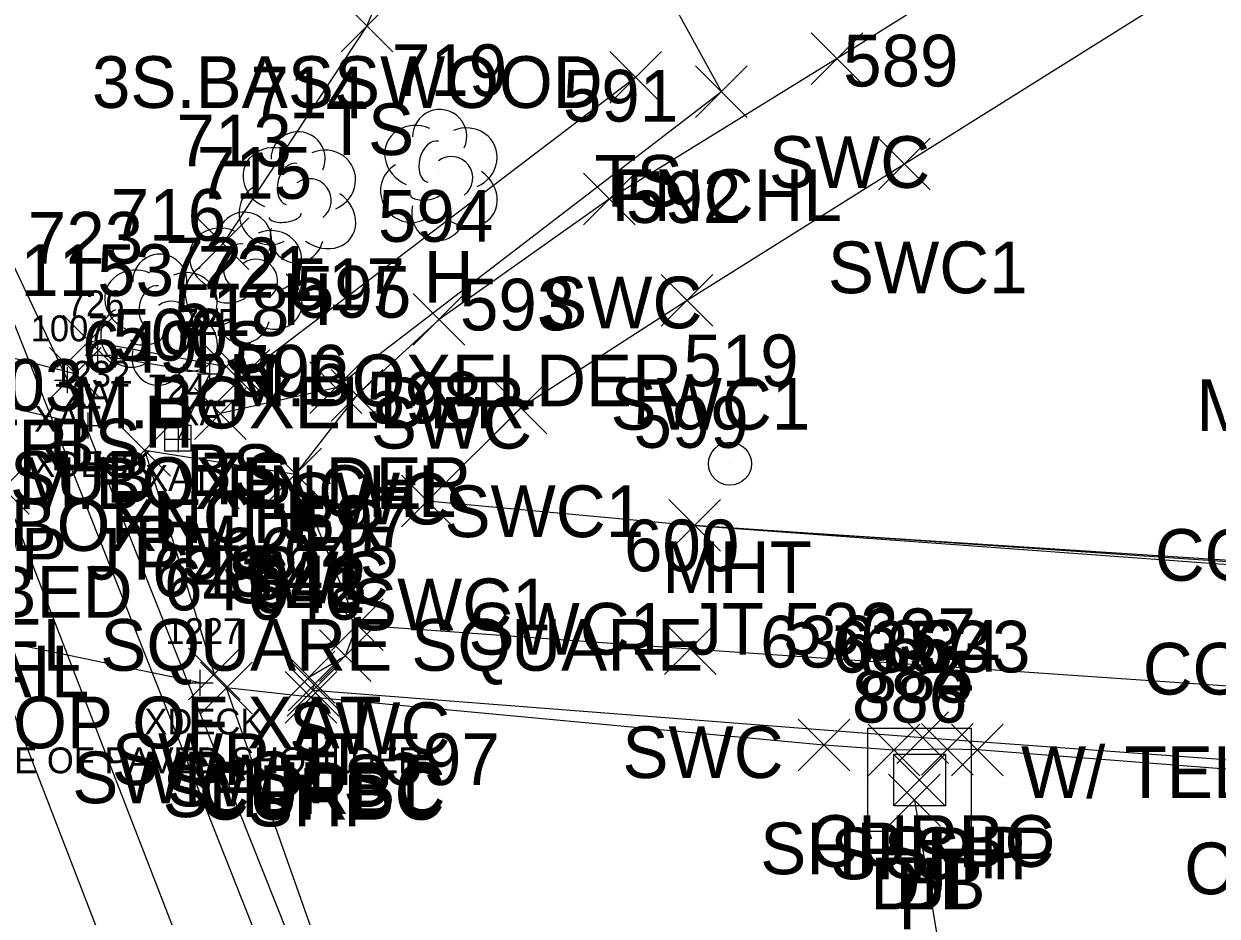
# Model space of a CAD drawing. Extents: x 1462668 to 1465147, y 550359 to 557351.
# Drawn here: x 1464779.74 to 1464825.93, y 552445.21 to 552479.73 of the extents above; entities that cross this region are included whole.
import ezdxf

# ---------------------------------------------------------------- set-up
doc = ezdxf.new("R2010")
doc.units = 0
for name, color, linetype in [('B_A', 7, 'Continuous'), ('B_C', 7, 'Continuous'), ('B_I', 7, 'Continuous'), ('B_TIC', 7, 'Continuous'), ('BELB', 7, 'Continuous'), ('BSUBM', 7, 'Continuous'), ('C_A', 7, 'Continuous'), ('C_C', 7, 'Continuous'), ('C_I', 7, 'Continuous'), ('CPBM', 7, 'Continuous'), ('D_A', 7, 'Continuous'), ('D_I', 7, 'Continuous'), ('D_TIC', 7, 'Continuous'), ('DCP', 7, 'Continuous'), ('DS', 7, 'Continuous'), ('L_A', 7, 'Continuous'), ('L_C', 7, 'Continuous'), ('L_I', 7, 'Continuous'), ('L_TIC', 7, 'Continuous'), ('LELB', 7, 'Continuous'), ('LFNC', 7, 'Continuous'), ('LS', 7, 'Continuous'), ('LTD', 7, 'Continuous'), ('P_A', 7, 'Continuous'), ('P_I', 7, 'Continuous'), ('P_TIC', 7, 'Continuous'), ('PSP', 7, 'Continuous'), ('R_A', 7, 'Continuous'), ('R_I', 7, 'Continuous'), ('R_TIC', 7, 'Continuous'), ('RC', 7, 'Continuous'), ('RR', 7, 'Continuous'), ('RRB', 7, 'Continuous'), ('RSW', 7, 'Continuous'), ('U_A', 7, 'Continuous'), ('U_I', 7, 'Continuous'), ('U_TIC', 7, 'Continuous'), ('UTMH', 7, 'Continuous'), ('UUU', 7, 'Continuous')]:
    doc.layers.add(name, color=color, linetype=linetype)

msp = doc.modelspace()

# ---------------------------------------------------------------- linework, layer by layer
at = {"layer": 'B_TIC'}
for p, q in [((1464782.615, 552466.913), (1464782.691, 552466.913)), ((1464786.951, 552466.191), (1464787.026, 552466.191)), ((1464781.434, 552465.945), (1464781.51, 552465.945)), ((1464782.235, 552464.19), (1464782.311, 552464.19)), ((1464785.733, 552463.656), (1464785.809, 552463.656)), ((1464786.568, 552454.233), (1464786.644, 552454.233))]:
    msp.add_line(p, q, dxfattribs=at)
for points in [[(1464782.612, 552466.413), (1464782.612, 552467.413)], [(1464782.112, 552466.913), (1464783.112, 552466.913)], [(1464786.947, 552465.691), (1464786.947, 552466.691)], [(1464781.431, 552465.445), (1464781.431, 552466.445)], [(1464786.447, 552466.191), (1464787.447, 552466.191)], [(1464780.931, 552465.945), (1464781.931, 552465.945)], [(1464782.232, 552463.69), (1464782.232, 552464.69)], [(1464781.732, 552464.19), (1464782.732, 552464.19)], [(1464785.73, 552463.156), (1464785.73, 552464.156)], [(1464785.23, 552463.656), (1464786.23, 552463.656)], [(1464786.565, 552453.733), (1464786.565, 552454.733)], [(1464786.065, 552454.233), (1464787.065, 552454.233)]]:
    msp.add_lwpolyline(points, dxfattribs=at)
at = {"layer": 'BELB'}
for points in [[(1464752.16, 552471.158), (1464764.287, 552468.355), (1464782.232, 552464.19)], [(1464786.565, 552454.233), (1464767.348, 552458.225), (1464755.839, 552461.304)]]:
    msp.add_lwpolyline(points, dxfattribs=at)
at = {"layer": 'BSUBM'}
for points in [[(1464775.683, 552477.42), (1464775.939, 552477.572), (1464781.431, 552465.945), (1464796.582, 552427.88), (1464810.699, 552387.236)], [(1464775.683, 552477.42), (1464795.526, 552427.291), (1464810.124, 552386.833)], [(1464785.73, 552463.656), (1464786.947, 552466.191), (1464782.612, 552466.913)]]:
    msp.add_lwpolyline(points, dxfattribs=at)
at = {"layer": 'CPBM'}
for p, q in [((1464785.2, 552463.199), (1464785.2, 552464.199)), ((1464785.2, 552464.199), (1464786.2, 552464.199)), ((1464786.2, 552464.199), (1464786.2, 552463.199)), ((1464785.703, 552463.699), (1464785.703, 552463.699)), ((1464785.703, 552463.699), (1464785.703, 552463.699)), ((1464786.2, 552463.199), (1464785.2, 552463.199))]:
    msp.add_line(p, q, dxfattribs=at)
at = {"layer": 'D_TIC'}
for points in [[(1464813.403, 552449.468), (1464815.403, 552451.468)], [(1464815.403, 552449.468), (1464813.403, 552451.468)], [(1464813.212, 552448.693), (1464815.212, 552450.693)], [(1464815.212, 552448.693), (1464813.212, 552450.693)]]:
    msp.add_lwpolyline(points, dxfattribs=at)
at = {"layer": 'DCP'}
msp.add_lwpolyline([(1464814.212, 552449.693), (1464822.036, 552402.651)], dxfattribs=at)
at = {"layer": 'DS'}
for p, q in [((1464812.413, 552452.478), (1464816.413, 552452.478)), ((1464812.413, 552448.478), (1464812.413, 552452.478)), ((1464816.413, 552452.478), (1464816.413, 552448.478)), ((1464813.413, 552449.478), (1464813.413, 552451.478)), ((1464813.413, 552451.478), (1464815.413, 552451.478)), ((1464815.413, 552451.478), (1464815.413, 552449.478)), ((1464814.419, 552450.48), (1464814.419, 552450.48)), ((1464814.419, 552450.48), (1464814.419, 552450.48)), ((1464815.413, 552449.478), (1464813.413, 552449.478)), ((1464816.413, 552448.478), (1464812.413, 552448.478))]:
    msp.add_line(p, q, dxfattribs=at)
at = {"layer": 'L_TIC'}
for points in [[(1464792.021, 552478.649), (1464794.021, 552480.649)], [(1464794.021, 552478.649), (1464792.021, 552480.649)], [(1464802.417, 552476.653), (1464804.417, 552478.653)], [(1464804.417, 552476.653), (1464802.417, 552478.653)], [(1464805.74, 552476.101), (1464807.74, 552478.101)], [(1464807.74, 552476.101), (1464805.74, 552478.101)], [(1464786.448, 552470.22), (1464788.448, 552472.22)], [(1464788.448, 552470.22), (1464786.448, 552472.22)], [(1464781.261, 552466.452), (1464783.261, 552468.452)], [(1464783.261, 552466.452), (1464781.261, 552468.452)], [(1464786.579, 552465.461), (1464788.579, 552467.461)], [(1464788.579, 552465.461), (1464786.579, 552467.461)], [(1464787.267, 552465.132), (1464789.267, 552467.132)], [(1464789.267, 552465.132), (1464787.267, 552467.132)], [(1464790.818, 552464.65), (1464792.818, 552466.65)], [(1464792.818, 552464.65), (1464790.818, 552466.65)], [(1464786.35, 552463.648), (1464788.35, 552465.648)], [(1464788.35, 552463.648), (1464786.35, 552465.648)]]:
    msp.add_lwpolyline(points, dxfattribs=at)
at = {"layer": 'LELB'}
for points in [[(1464783.661, 552511.372), (1464790.754, 552499.118), (1464796.071, 552487.003), (1464793.021, 552479.649), (1464787.448, 552471.22)], [(1464803.417, 552477.653), (1464788.267, 552466.132)], [(1464787.579, 552466.461), (1464782.261, 552467.452)]]:
    msp.add_lwpolyline(points, dxfattribs=at)
at = {"layer": 'LFNC'}
msp.add_lwpolyline([(1464775.324, 552529.154), (1464777.016, 552530.095), (1464787.863, 552511.628), (1464794.283, 552499.755), (1464806.74, 552477.101), (1464791.818, 552465.65), (1464787.35, 552464.648)], dxfattribs=at)
at = {"layer": 'LS'}
msp.add_lwpolyline([(1464832.577, 552458.487), (1464805.707, 552460.324)], dxfattribs=at)
at = {"layer": 'LTD'}
for p, q in [((1464795.79, 552473.934), (1464795.79, 552473.934)), ((1464795.79, 552473.934), (1464795.79, 552473.934)), ((1464790.312, 552473.073), (1464790.312, 552473.073)), ((1464790.312, 552473.073), (1464790.312, 552473.073)), ((1464788.234, 552469.959), (1464788.234, 552469.959)), ((1464788.234, 552469.959), (1464788.234, 552469.959)), ((1464784.957, 552468.336), (1464784.957, 552468.336)), ((1464784.957, 552468.336), (1464784.957, 552468.336))]:
    msp.add_line(p, q, dxfattribs=at)
for centre in [(1464795.837, 552475.368), (1464790.359, 552474.507), (1464788.28, 552471.393), (1464785.004, 552469.77)]:
    msp.add_arc(centre, 1.047, 335.5272, 180.9563, dxfattribs=at)
for centre, major_axis, ratio, start_param, end_param in [((1464794.999, 552474.601), (1.21, -0.512), 0.895232, 1.570796, 4.712389), ((1464796.832, 552474.518), (-1.141, -0.483), 0.949671, 1.570796, 4.712389), ((1464789.52, 552473.74), (1.21, -0.512), 0.895232, 1.570796, 4.712389), ((1464791.353, 552473.657), (-1.141, -0.483), 0.949671, 1.570796, 4.712389), ((1464795.582, 552474.392), (-0.208, -0.792), 0.645439, 3.141593, 6.283185), ((1464790.103, 552473.531), (-0.208, -0.792), 0.645439, 3.141593, 6.283185), ((1464796.29, 552473.767), (-0.5, 0.667), 0.989748, 3.141593, 6.283185), ((1464794.707, 552473.226), (0.584, -1.042), 0.959034, 3.141593, 6.283185), ((1464796.79, 552473.101), (-1.09, 0.792), 0.841452, 1.570796, 4.712389), ((1464790.812, 552472.907), (-0.5, 0.667), 0.989748, 3.141593, 6.283185), ((1464789.229, 552472.365), (0.584, -1.042), 0.959034, 3.141593, 6.283185), ((1464791.312, 552472.24), (-1.09, 0.792), 0.841452, 1.570796, 4.712389), ((1464795.332, 552473.184), (-0.625, -0.083), 0.423636, 0, 3.141593), ((1464795.791, 552472.434), (0.265, 1.061), 0.942809, 1.570796, 4.712389), ((1464789.854, 552472.323), (-0.625, -0.083), 0.423636, 0, 3.141593), ((1464787.442, 552470.626), (1.21, -0.512), 0.895232, 1.570796, 4.712389), ((1464789.275, 552470.543), (-1.141, -0.483), 0.949671, 1.570796, 4.712389), ((1464790.312, 552471.573), (0.265, 1.061), 0.942809, 1.570796, 4.712389), ((1464788.025, 552470.417), (-0.208, -0.792), 0.645439, 3.141593, 6.283185), ((1464788.734, 552469.793), (-0.5, 0.667), 0.989748, 3.141593, 6.283185), ((1464784.166, 552469.002), (1.21, -0.512), 0.895232, 1.570796, 4.712389), ((1464785.999, 552468.919), (-1.141, -0.483), 0.949671, 1.570796, 4.712389), ((1464787.15, 552469.251), (0.584, -1.042), 0.959034, 3.141593, 6.283185), ((1464789.234, 552469.126), (-1.09, 0.792), 0.841452, 1.570796, 4.712389), ((1464784.749, 552468.794), (-0.208, -0.792), 0.645439, 3.141593, 6.283185), ((1464785.457, 552468.169), (-0.5, 0.667), 0.989748, 3.141593, 6.283185), ((1464787.775, 552469.209), (-0.625, -0.083), 0.423636, 0, 3.141593), ((1464783.874, 552467.627), (0.584, -1.042), 0.959034, 3.141593, 6.283185), ((1464785.958, 552467.502), (-1.09, 0.792), 0.841452, 1.570796, 4.712389), ((1464788.234, 552468.459), (0.265, 1.061), 0.942809, 1.570796, 4.712389), ((1464784.499, 552467.585), (-0.625, -0.083), 0.423636, 0, 3.141593), ((1464784.958, 552466.836), (0.265, 1.061), 0.942809, 1.570796, 4.712389)]:
    msp.add_ellipse(centre, major_axis=major_axis, ratio=ratio, start_param=start_param, end_param=end_param, dxfattribs=at)
at = {"layer": 'P_TIC'}
for points in [[(1464786.578, 552453.036), (1464788.578, 552455.036)], [(1464788.578, 552453.036), (1464786.578, 552455.036)], [(1464789.855, 552452.676), (1464791.855, 552454.676)], [(1464791.855, 552452.676), (1464789.855, 552454.676)], [(1464809.706, 552450.826), (1464811.706, 552452.826)], [(1464811.706, 552450.826), (1464809.706, 552452.826)], [(1464812.421, 552450.631), (1464814.421, 552452.631)], [(1464814.421, 552450.631), (1464812.421, 552452.631)], [(1464814.482, 552450.662), (1464816.482, 552452.662)], [(1464816.482, 552450.662), (1464814.482, 552452.662)], [(1464815.648, 552450.634), (1464817.648, 552452.634)], [(1464817.648, 552450.634), (1464815.648, 552452.634)]]:
    msp.add_lwpolyline(points, dxfattribs=at)
at = {"layer": 'PSP'}
for points in [[(1464968.397, 552440.432), (1464930.478, 552443.248), (1464893.681, 552445.916), (1464859.241, 552448.615), (1464829.074, 552450.678), (1464816.648, 552451.634), (1464815.482, 552451.662), (1464813.421, 552451.631), (1464810.706, 552451.826), (1464790.855, 552453.676), (1464787.578, 552454.036)], [(1464787.578, 552454.036), (1464792.664, 552439.626)]]:
    msp.add_lwpolyline(points, dxfattribs=at)
at = {"layer": 'R_TIC'}
for points in [[(1464810.217, 552477.381), (1464812.217, 552479.381)], [(1464812.217, 552477.381), (1464810.217, 552479.381)], [(1464812.823, 552473.305), (1464814.823, 552475.305)], [(1464814.823, 552473.305), (1464812.823, 552475.305)], [(1464801.402, 552471.947), (1464803.402, 552473.947)], [(1464803.402, 552471.947), (1464801.402, 552473.947)], [(1464804.413, 552468.026), (1464806.413, 552470.026)], [(1464806.413, 552468.026), (1464804.413, 552470.026)], [(1464794.812, 552467.295), (1464796.812, 552469.295)], [(1464796.812, 552467.295), (1464794.812, 552469.295)], [(1464791.637, 552464.36), (1464793.637, 552466.36)], [(1464793.637, 552464.36), (1464791.637, 552466.36)], [(1464797.984, 552463.868), (1464799.984, 552465.868)], [(1464799.984, 552463.868), (1464797.984, 552465.868)], [(1464783.42, 552462.228), (1464785.42, 552464.228)], [(1464785.42, 552462.228), (1464783.42, 552464.228)], [(1464789.261, 552461.306), (1464791.261, 552463.306)], [(1464791.261, 552461.306), (1464789.261, 552463.306)], [(1464777.944, 552460.754), (1464779.944, 552462.754)], [(1464779.944, 552460.754), (1464777.944, 552462.754)], [(1464794.363, 552460.268), (1464796.363, 552462.268)], [(1464796.363, 552460.268), (1464794.363, 552462.268)], [(1464804.707, 552459.324), (1464806.707, 552461.324)], [(1464806.707, 552459.324), (1464804.707, 552461.324)], [(1464791.645, 552455.479), (1464793.645, 552457.479)], [(1464793.645, 552455.479), (1464791.645, 552457.479)], [(1464804.544, 552454.548), (1464806.544, 552456.548)], [(1464806.544, 552454.548), (1464804.544, 552456.548)], [(1464791.191, 552454.277), (1464793.191, 552456.277)], [(1464793.191, 552454.277), (1464791.191, 552456.277)], [(1464786.121, 552453.572), (1464788.121, 552455.572)], [(1464788.121, 552453.572), (1464786.121, 552455.572)], [(1464789.774, 552453.451), (1464791.774, 552455.451)], [(1464791.774, 552453.451), (1464789.774, 552455.451)], [(1464789.967, 552453.154), (1464791.967, 552455.154)], [(1464791.967, 552453.154), (1464789.967, 552455.154)], [(1464789.931, 552452.938), (1464791.931, 552454.938)], [(1464791.931, 552452.938), (1464789.931, 552454.938)], [(1464813.531, 552451.11), (1464815.531, 552453.11)], [(1464815.531, 552451.11), (1464813.531, 552453.11)]]:
    msp.add_lwpolyline(points, dxfattribs=at)
at = {"layer": 'RC'}
msp.add_lwpolyline([(1464968.425, 552440.746), (1464930.402, 552443.66), (1464893.734, 552446.382), (1464859.24, 552449.036), (1464830.408, 552450.911), (1464829.069, 552451.052), (1464814.531, 552452.11), (1464790.931, 552453.938), (1464790.967, 552454.154)], dxfattribs=at)
at = {"layer": 'RR'}
msp.add_lwpolyline([(1464849.389, 552249.534), (1464842.819, 552270.793), (1464835.11, 552294.838), (1464826.262, 552322.52), (1464813.909, 552358.251), (1464808.668, 552373.872), (1464804.992, 552384.746), (1464790.19, 552425.007), (1464777.181, 552458.665), (1464762.364, 552494.605), (1464744.909, 552535.145), (1464735.628, 552555.847), (1464721.293, 552586.6), (1464702.021, 552626.346), (1464686.842, 552656.687), (1464671.35, 552687.141), (1464662.335, 552704.74), (1464642.534, 552744.081), (1464629.159, 552771.135), (1464613.477, 552803.16), (1464601.343, 552828.316)], dxfattribs=at)
at = {"layer": 'RRB'}
msp.add_lwpolyline([(1464851.042, 552250.445), (1464845.147, 552271.635), (1464837.544, 552295.462), (1464828.768, 552323.575), (1464816.78, 552359.11), (1464810.928, 552374.769), (1464807.843, 552386.028), (1464792.774, 552426.038), (1464778.944, 552461.754), (1464771.168, 552477.614), (1464764.619, 552495.611), (1464747.04, 552536.302), (1464737.618, 552557.165), (1464723.44, 552587.94), (1464704.535, 552627.922), (1464689.191, 552657.618), (1464673.574, 552688.335), (1464664.014, 552705.151), (1464644.495, 552745.11), (1464631.556, 552772.375), (1464615.641, 552804.178), (1464603.908, 552829.416)], dxfattribs=at)
at = {"layer": 'RSW'}
for points in [[(1464915.201, 552543.476), (1464884.635, 552524.317), (1464849.312, 552502.23), (1464811.217, 552478.381), (1464802.402, 552472.947), (1464795.812, 552468.295), (1464792.637, 552465.36), (1464790.261, 552462.306), (1464792.645, 552456.479), (1464805.544, 552455.548), (1464830.453, 552453.838), (1464871.786, 552450.71), (1464920.525, 552447.504), (1464964.703, 552444.249), (1464969.112, 552445.273)], [(1464917.507, 552538.983), (1464887.388, 552520.242), (1464852.049, 552498.233), (1464813.823, 552474.305), (1464805.413, 552469.026), (1464798.984, 552464.868), (1464795.363, 552461.268), (1464805.707, 552460.324), (1464871.72, 552455.492), (1464920.401, 552452.145), (1464965.289, 552448.833), (1464968.154, 552449.785)], [(1464787.121, 552454.572), (1464784.42, 552463.228)], [(1464784.42, 552463.228), (1464790.261, 552462.306)], [(1464805.707, 552460.324), (1464829.404, 552458.778)], [(1464792.191, 552455.277), (1464792.645, 552456.479)], [(1464790.774, 552454.451), (1464792.191, 552455.277)]]:
    msp.add_lwpolyline(points, dxfattribs=at)
at = {"layer": 'U_TIC'}
for points in [[(1464780.734, 552465.202), (1464782.734, 552467.202)], [(1464782.734, 552465.202), (1464780.734, 552467.202)]]:
    msp.add_lwpolyline(points, dxfattribs=at)
at = {"layer": 'UTMH'}
for p, q in [((1464807.071, 552462.707), (1464807.071, 552462.707)), ((1464807.905, 552462.707), (1464807.905, 552462.707))]:
    msp.add_line(p, q, dxfattribs=at)
msp.add_circle((1464807.071, 552462.707), 0.833, dxfattribs=at)
at = {"layer": 'UUU'}
msp.add_lwpolyline([(1464751.068, 552473.897), (1464781.734, 552466.202)], dxfattribs=at)

# ---------------------------------------------------------------- texts
at = {"layer": 'B_A'}
for s, p in [('XAT', (1464781.317, 552464.913)), ('XAT', (1464785.652, 552464.191)), ('XAT', (1464780.136, 552463.945)), ('XDECK', (1464780.074, 552462.19)), ('XAT', (1464784.435, 552461.656)), ('XDECK', (1464784.407, 552452.233))]:
    msp.add_text(s, height=1, dxfattribs=at).set_placement(p)
at = {"layer": 'B_C'}
msp.add_text('EDGE OF PAVED SHOULDER', height=1, dxfattribs=at).set_placement((1464776.474, 552450.733))
at = {"layer": 'B_I'}
for s, p in [('726', (1464781.403, 552468.413)), ('1007', (1464780.006, 552467.445)), ('725', (1464785.766, 552467.691)), ('1232', (1464780.885, 552465.69)), ('724', (1464784.549, 552465.156)), ('1227', (1464785.218, 552455.733))]:
    msp.add_text(s, height=1, dxfattribs=at).set_placement(p)
at = {"layer": 'C_A'}
for s, p in [('HVCTRL', (1464772.253, 552462.415)), ('BM', (1464784.018, 552458.699))]:
    msp.add_text(s, height=2, dxfattribs=at).set_placement(p)
at = {"layer": 'C_C'}
for s, p in [('BM*1 = CHISEL SQUARE SQUARE', (1464762.711, 552454.699)), ('IN TOP OF XAT', (1464774.278, 552451.699))]:
    msp.add_text(s, height=2, dxfattribs=at).set_placement(p)
at = {"layer": 'C_I'}
msp.add_text('500', height=2, dxfattribs=at).set_placement((1464783.175, 552466.699))
at = {"layer": 'D_A'}
for s, p in [('DIB', (1464812.505, 552445.468)), ('DI', (1464813.474, 552445.48)), ('P', (1464813.59, 552444.693))]:
    msp.add_text(s, height=2, dxfattribs=at).set_placement(p)
at = {"layer": 'D_I'}
for s, p in [('885', (1464812.04, 552453.468)), ('884', (1464812.056, 552453.48)), ('886', (1464811.794, 552452.693))]:
    msp.add_text(s, height=2, dxfattribs=at).set_placement(p)
at = {"layer": 'L_A'}
for s, p in [('TS', (1464791.43, 552474.649)), ('TS', (1464801.826, 552472.653)), ('FNCHL', (1464802.488, 552472.101)), ('H', (1464795.223, 552468.934)), ('H', (1464789.745, 552468.073)), ('TS', (1464785.858, 552466.22)), ('H', (1464787.667, 552464.959)), ('H', (1464784.39, 552463.336)), ('BS', (1464780.702, 552462.452)), ('BS', (1464786.02, 552461.461)), ('TS', (1464786.676, 552461.132)), ('FNCHL', (1464787.566, 552460.65)), ('FNCHL', (1464783.098, 552459.648)), ('CONCPAD', (1464823.514, 552458.18)), ('CONCPAD', (1464823.049, 552453.778))]:
    msp.add_text(s, height=2, dxfattribs=at).set_placement(p)
at = {"layer": 'L_C'}
for s, p in [('3S.BASSWOOD', (1464782.379, 552476.475)), ('2M.BOXELDER', (1464786.192, 552464.934)), ('M.BOXELDER', (1464781.611, 552464.073)), ('M.MAPLE', (1464825.124, 552463.974)), ('M.BOXELDER', (1464779.533, 552460.959)), ('M.BOXELDER', (1464776.257, 552459.336)), ('W/ TELEPHONE', (1464818.333, 552449.778))]:
    msp.add_text(s, height=2, dxfattribs=at).set_placement(p)
at = {"layer": 'L_I'}
for s, p in [('719', (1464793.987, 552476.934)), ('714', (1464788.517, 552476.073)), ('713', (1464785.653, 552474.22)), ('715', (1464786.438, 552472.959)), ('716', (1464783.107, 552471.336)), ('723', (1464779.899, 552470.452)), ('722', (1464785.217, 552469.461)), ('721', (1464786.471, 552469.132)), ('517', (1464790.023, 552468.65)), ('518', (1464785.555, 552467.648))]:
    msp.add_text(s, height=2, dxfattribs=at).set_placement(p)
at = {"layer": 'P_A'}
for p in [(1464785.113, 552449.036), (1464788.39, 552448.676), (1464808.242, 552446.826), (1464810.957, 552446.631), (1464813.017, 552446.662), (1464814.183, 552446.634)]:
    msp.add_text('SHP', height=2, dxfattribs=at).set_placement(p)
at = {"layer": 'P_I'}
for s, p in [('647', (1464785.169, 552457.036)), ('646', (1464788.39, 552456.676)), ('636', (1464808.242, 552454.826)), ('635', (1464811.012, 552454.631)), ('634', (1464813.073, 552454.662)), ('633', (1464814.238, 552454.634))]:
    msp.add_text(s, height=2, dxfattribs=at).set_placement(p)
at = {"layer": 'R_A'}
for s, p in [('SWC', (1464808.579, 552473.381)), ('SWC1', (1464810.863, 552469.305)), ('SWC', (1464799.764, 552467.947)), ('SWC1', (1464802.452, 552464.026)), ('SWC', (1464793.174, 552463.295)), ('SWC', (1464790, 552460.36)), ('SWC1', (1464796.023, 552459.868)), ('SWP JT 596', (1464775.325, 552458.228)), ('SWC', (1464787.623, 552457.306)), ('RRBED', (1464774.59, 552456.754)), ('SWC1', (1464792.403, 552456.268)), ('SWC1 JT 533', (1464796.951, 552455.324)), ('RRRAIL', (1464772.472, 552453.665)), ('SWC', (1464790.007, 552451.479)), ('SWP JT 597', (1464783.151, 552450.277)), ('SWC', (1464802.907, 552450.548)), ('SWP ST', (1464781.617, 552449.572)), ('SWP ST', (1464785.27, 552449.451)), ('CURBC', (1464786.513, 552448.938)), ('CURBC', (1464786.55, 552449.154)), ('CURBC', (1464810.114, 552447.11)), ('CURBC', (1464824.651, 552446.052))]:
    msp.add_text(s, height=2, dxfattribs=at).set_placement(p)
at = {"layer": 'R_I'}
for s, p in [('589', (1464811.453, 552477.305)), ('591', (1464800.607, 552475.947)), ('592', (1464803.051, 552472.026)), ('594', (1464793.45, 552471.295)), ('595', (1464790.275, 552468.36)), ('593', (1464796.622, 552467.868)), ('649', (1464782.003, 552466.228)), ('596', (1464787.844, 552465.306)), ('1003', (1464776.094, 552464.754)), ('598', (1464793.001, 552464.268)), ('599', (1464803.337, 552463.324)), ('597', (1464790.283, 552459.479)), ('600', (1464802.97, 552458.548)), ('645', (1464789.781, 552458.277)), ('648', (1464784.711, 552457.572)), ('644', (1464788.365, 552457.451)), ('643', (1464788.558, 552457.154)), ('642', (1464788.521, 552456.938)), ('637', (1464812.121, 552455.11))]:
    msp.add_text(s, height=2, dxfattribs=at).set_placement(p)
at = {"layer": 'U_A'}
for s, p in [('SUB', (1464779.207, 552461.202)), ('MHT', (1464804.449, 552457.707))]:
    msp.add_text(s, height=2, dxfattribs=at).set_placement(p)
at = {"layer": 'U_I'}
for s, p in [('1153', (1464779.608, 552469.202)), ('519', (1464805.268, 552465.707))]:
    msp.add_text(s, height=2, dxfattribs=at).set_placement(p)

doc.saveas('drawing.dxf')
